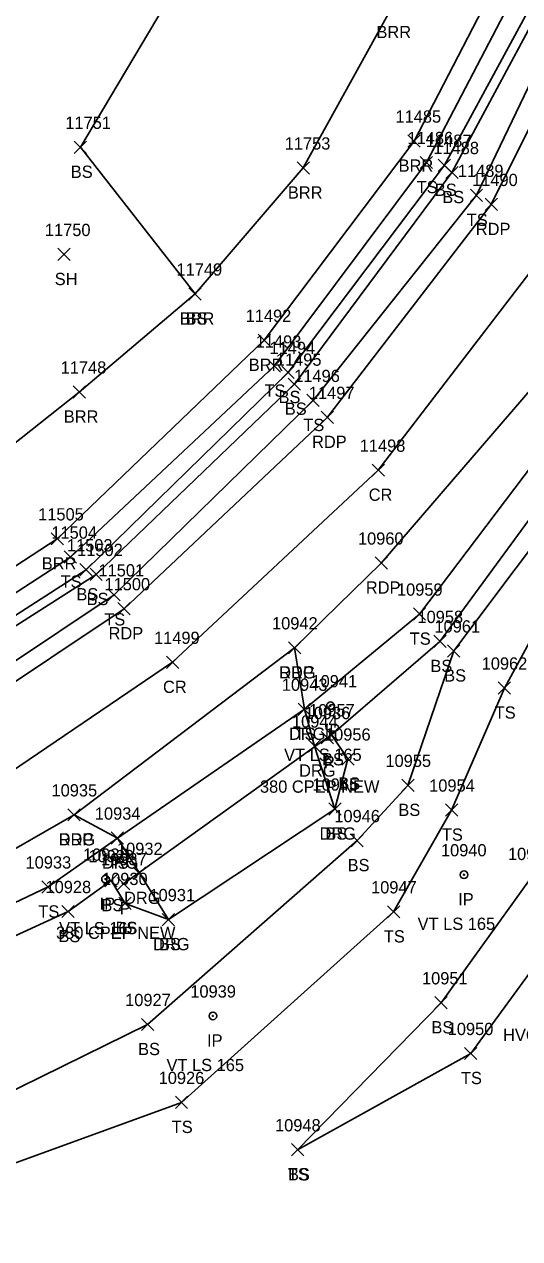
# Model space of a CAD drawing. Extents: x 1482574 to 1485769, y 580696 to 595649.
# Drawn here: x 1483303.5 to 1483384.2, y 582915.4 to 583113.5 of the extents above; entities that cross this region are included whole.
import ezdxf

# ---------------------------------------------------------------- set-up
doc = ezdxf.new("R2010")
doc.units = 0
for name, color, linetype in [('C_A', 7, 'Continuous'), ('D_A', 7, 'Continuous'), ('D_C', 7, 'Continuous'), ('D_I', 7, 'Continuous'), ('D_TIC', 7, 'Continuous'), ('DCP', 7, 'Continuous'), ('L_A', 7, 'Continuous'), ('L_I', 7, 'Continuous'), ('L_TIC', 7, 'Continuous'), ('LABL', 7, 'Continuous'), ('LELB', 7, 'Continuous'), ('M_A', 7, 'Continuous'), ('M_C', 7, 'Continuous'), ('M_I', 7, 'Continuous'), ('MPIR', 7, 'Continuous'), ('P_A', 7, 'Continuous'), ('P_I', 7, 'Continuous'), ('P_TIC', 7, 'Continuous'), ('PET', 7, 'Continuous'), ('PRC', 7, 'Continuous'), ('R_A', 7, 'Continuous'), ('R_I', 7, 'Continuous'), ('R_TIC', 7, 'Continuous'), ('RDG', 7, 'Continuous')]:
    doc.layers.add(name, color=color, linetype=linetype)

msp = doc.modelspace()

# ---------------------------------------------------------------- linework, layer by layer
at = {"layer": 'D_TIC'}
for points in [[(1483351.88, 582996.14), (1483353.88, 582998.14)], [(1483353.88, 582996.14), (1483351.88, 582998.14)], [(1483318.65, 582972.3), (1483320.65, 582974.3)], [(1483320.65, 582972.3), (1483318.65, 582974.3)]]:
    msp.add_lwpolyline(points, dxfattribs=at)
at = {"layer": 'DCP'}
msp.add_lwpolyline([(1483352.88, 582997.14), (1483319.65, 582973.3)], dxfattribs=at)
at = {"layer": 'L_TIC'}
for points in [[(1483311.61, 583092.44), (1483313.61, 583094.44)], [(1483313.61, 583092.44), (1483311.61, 583094.44)], [(1483365.99, 583093.45), (1483367.99, 583095.45)], [(1483367.99, 583093.45), (1483365.99, 583095.45)], [(1483368.01, 583089.95), (1483370.01, 583091.95)], [(1483370.01, 583089.95), (1483368.01, 583091.95)], [(1483347.94, 583089.06), (1483349.94, 583091.06)], [(1483349.94, 583089.06), (1483347.94, 583091.06)], [(1483370.94, 583089.5), (1483372.94, 583091.5)], [(1483372.94, 583089.5), (1483370.94, 583091.5)], [(1483372.16, 583088.32), (1483374.16, 583090.32)], [(1483374.16, 583088.32), (1483372.16, 583090.32)], [(1483376.17, 583084.6), (1483378.17, 583086.6)], [(1483378.17, 583084.6), (1483376.17, 583086.6)], [(1483308.94, 583074.95), (1483310.94, 583076.95)], [(1483310.94, 583074.95), (1483308.94, 583076.95)], [(1483330.31, 583068.5), (1483332.31, 583070.5)], [(1483332.31, 583068.5), (1483330.31, 583070.5)], [(1483330.31, 583068.5), (1483332.31, 583070.5)], [(1483332.31, 583068.5), (1483330.31, 583070.5)], [(1483341.58, 583060.95), (1483343.58, 583062.95)], [(1483343.58, 583060.95), (1483341.58, 583062.95)], [(1483343.21, 583056.74), (1483345.21, 583058.74)], [(1483345.21, 583056.74), (1483343.21, 583058.74)], [(1483345.47, 583055.7), (1483347.47, 583057.7)], [(1483347.47, 583055.7), (1483345.47, 583057.7)], [(1483311.43, 583052.51), (1483313.43, 583054.51)], [(1483313.43, 583052.51), (1483311.43, 583054.51)], [(1483346.49, 583053.79), (1483348.49, 583055.79)], [(1483348.49, 583053.79), (1483346.49, 583055.79)], [(1483349.54, 583051.14), (1483351.54, 583053.14)], [(1483351.54, 583051.14), (1483349.54, 583053.14)], [(1483307.84, 583028.56), (1483309.84, 583030.56)], [(1483309.84, 583028.56), (1483307.84, 583030.56)], [(1483309.98, 583025.58), (1483311.98, 583027.58)], [(1483311.98, 583025.58), (1483309.98, 583027.58)], [(1483312.53, 583023.51), (1483314.53, 583025.51)], [(1483314.53, 583023.51), (1483312.53, 583025.51)], [(1483314.19, 583022.75), (1483316.19, 583024.75)], [(1483316.19, 583022.75), (1483314.19, 583024.75)], [(1483317.1, 583019.42), (1483319.1, 583021.42)], [(1483319.1, 583019.42), (1483317.1, 583021.42)], [(1483366.88, 583016.28), (1483368.88, 583018.28)], [(1483368.88, 583016.28), (1483366.88, 583018.28)], [(1483370.22, 583011.82), (1483372.22, 583013.82)], [(1483372.22, 583011.82), (1483370.22, 583013.82)], [(1483372.47, 583010.27), (1483374.47, 583012.27)], [(1483374.47, 583010.27), (1483372.47, 583012.27)], [(1483380.73, 583004.22), (1483382.73, 583006.22)], [(1483382.73, 583004.22), (1483380.73, 583006.22)], [(1483348.12, 583000.76), (1483350.12, 583002.76)], [(1483350.12, 583000.76), (1483348.12, 583002.76)], [(1483352.55, 582996.6), (1483354.55, 582998.6)], [(1483354.55, 582996.6), (1483352.55, 582998.6)], [(1483355.21, 582992.64), (1483357.21, 582994.64)], [(1483357.21, 582992.64), (1483355.21, 582994.64)], [(1483365, 582988.34), (1483367, 582990.34)], [(1483367, 582988.34), (1483365, 582990.34)], [(1483353.11, 582984.48), (1483355.11, 582986.48)], [(1483355.11, 582984.48), (1483353.11, 582986.48)], [(1483372.12, 582984.31), (1483374.12, 582986.31)], [(1483374.12, 582984.31), (1483372.12, 582986.31)], [(1483317.64, 582979.74), (1483319.64, 582981.74)], [(1483319.64, 582979.74), (1483317.64, 582981.74)], [(1483356.73, 582979.33), (1483358.73, 582981.33)], [(1483358.73, 582979.33), (1483356.73, 582981.33)], [(1483306.35, 582971.77), (1483308.35, 582973.77)], [(1483308.35, 582971.77), (1483306.35, 582973.77)], [(1483316.61, 582972.8), (1483318.61, 582974.8)], [(1483318.61, 582972.8), (1483316.61, 582974.8)], [(1483318.9, 582969.08), (1483320.9, 582971.08)], [(1483320.9, 582969.08), (1483318.9, 582971.08)], [(1483309.6, 582967.76), (1483311.6, 582969.76)], [(1483311.6, 582967.76), (1483309.6, 582969.76)], [(1483362.66, 582967.71), (1483364.66, 582969.71)], [(1483364.66, 582967.71), (1483362.66, 582969.71)], [(1483325.97, 582966.44), (1483327.97, 582968.44)], [(1483327.97, 582966.44), (1483325.97, 582968.44)], [(1483370.39, 582952.87), (1483372.39, 582954.87)], [(1483372.39, 582952.87), (1483370.39, 582954.87)], [(1483322.58, 582949.33), (1483324.58, 582951.33)], [(1483324.58, 582949.33), (1483322.58, 582951.33)], [(1483375.23, 582944.6), (1483377.23, 582946.6)], [(1483377.23, 582944.6), (1483375.23, 582946.6)], [(1483328.09, 582936.62), (1483330.09, 582938.62)], [(1483330.09, 582936.62), (1483328.09, 582938.62)], [(1483347.01, 582928.89), (1483349.01, 582930.89)], [(1483349.01, 582928.89), (1483347.01, 582930.89)], [(1483347.01, 582928.89), (1483349.01, 582930.89)], [(1483349.01, 582928.89), (1483347.01, 582930.89)]]:
    msp.add_lwpolyline(points, dxfattribs=at)
at = {"layer": 'LABL'}
for points in [[(1483286.89, 583033.23), (1483312.43, 583053.51), (1483331.31, 583069.5), (1483348.94, 583090.06), (1483363.38, 583116.24), (1483372.87, 583131.73), (1483384.83, 583164.09), (1483388.91, 583202.91), (1483394.41, 583237.73), (1483411.68, 583284.05), (1483411.38, 583315.1), (1483403, 583365.27), (1483405.91, 583388.16), (1483405.3, 583427.9), (1483411.72, 583447.88), (1483417.13, 583481.01), (1483419.97, 583501.8), (1483428.5, 583532.41)], [(1483423.73, 583256.16), (1483411.14, 583203.13), (1483399.24, 583159.21), (1483382.94, 583125.29), (1483366.99, 583094.45), (1483342.58, 583061.95), (1483308.84, 583029.56), (1483275.7, 583007.91)]]:
    msp.add_lwpolyline(points, dxfattribs=at)
at = {"layer": 'LELB'}
for points in [[(1483494.4, 583510.2), (1483491.63, 583510.86), (1483488.88, 583511.42), (1483479.45, 583472.73), (1483467.17, 583432.03), (1483463.06, 583424.48), (1483454.02, 583407.59), (1483447.06, 583394.35), (1483445.18, 583347.64), (1483442.81, 583316.37), (1483432.43, 583276.15), (1483427.82, 583254.86), (1483413.8, 583202.43), (1483401.7, 583159.49), (1483386.13, 583123.78), (1483369.01, 583090.95), (1483344.21, 583057.74), (1483310.98, 583026.58), (1483277.27, 583004.67)], [(1483491.59, 583509.4), (1483491.75, 583507.37), (1483482.87, 583472.51), (1483473.61, 583429.59), (1483472.72, 583420.64), (1483470.14, 583420.48), (1483460.77, 583406.33), (1483457.43, 583392.65), (1483460.56, 583385.82), (1483451.35, 583346.13), (1483445.62, 583315.23), (1483436.08, 583275.18), (1483431.76, 583253.67), (1483418.65, 583202.96), (1483404.9, 583157.02), (1483390.63, 583121.95), (1483373.16, 583089.32), (1483347.49, 583054.79), (1483315.19, 583023.75), (1483278.75, 583000.44)], [(1483469.33, 583421.95), (1483466.35, 583421.95), (1483456.79, 583407.14), (1483450.28, 583393.9), (1483447.78, 583346.95), (1483444.63, 583315.66), (1483433.7, 583275.62), (1483429.65, 583254.01), (1483417.18, 583202.74), (1483403.07, 583158.15), (1483389.35, 583122.63), (1483371.94, 583090.5), (1483346.47, 583056.7), (1483313.53, 583024.51), (1483278.17, 583001.73), (1483245.32, 582985.17), (1483207.66, 582972.69), (1483164.69, 582967.06), (1483133.76, 582965.88), (1483105.08, 582968.25), (1483066.28, 582972.49), (1483053.52, 582979.26), (1483044.91, 582987.03)], [(1483464.8, 583381.18), (1483455.44, 583346.11), (1483449.41, 583314.03), (1483439.83, 583274.39), (1483434.83, 583252.57), (1483422.19, 583203.05), (1483407.94, 583155.37), (1483393.98, 583120.7), (1483377.17, 583085.6), (1483350.54, 583052.14), (1483318.1, 583020.42), (1483281.81, 582996.17), (1483247.47, 582979.74), (1483208.71, 582967.14), (1483165.31, 582960.27), (1483134.3, 582957.42), (1483103.12, 582958.39), (1483063.43, 582961.65), (1483033.11, 582963.39), (1482992.61, 582964.71)], [(1483331.31, 583069.5), (1483312.61, 583093.44), (1483331.2, 583124.78), (1483308.26, 583150.34), (1483274.8, 583161.58), (1483232.28, 583179.07), (1483247.59, 583214.27), (1483205.37, 583225.3), (1483178.45, 583242), (1483140.97, 583246.57)], [(1483039.41, 582934.08), (1483085.73, 582930.68), (1483121.3, 582925.42), (1483151.79, 582925.09), (1483174.26, 582929.72), (1483189.46, 582932.26), (1483207.39, 582934.55), (1483239.37, 582943.68), (1483276.13, 582957.92), (1483307.35, 582972.77), (1483318.64, 582980.74), (1483349.12, 583001.76), (1483367.88, 583017.28), (1483397.43, 583056.38), (1483403.59, 583067.21), (1483413.49, 583085.13)], [(1483278.6, 582954.06), (1483310.6, 582968.76), (1483317.61, 582973.8), (1483319.9, 582970.08), (1483326.97, 582967.44), (1483354.11, 582985.48), (1483356.21, 582993.64), (1483353.55, 582997.6), (1483371.22, 583012.82), (1483401.27, 583053.94), (1483408.49, 583066.41), (1483416.64, 583084.02), (1483417.76, 583083.23), (1483434.51, 583075.39), (1483447.61, 583063.69), (1483461.58, 583039.05), (1483469.83, 583013.54), (1483494.08, 582984.64), (1483514.52, 582966.99), (1483536.48, 582957.42), (1483581.37, 582948.32), (1483646.09, 582952.51)], [(1483207.14, 582929.7), (1483240.98, 582926.52), (1483288.85, 582933.24), (1483323.58, 582950.33), (1483357.73, 582980.33), (1483366, 582989.34), (1483373.47, 583011.27), (1483404.12, 583052.1), (1483411.31, 583065.59), (1483417.76, 583083.23)], [(1483194.49, 582916.29), (1483206.97, 582923.6), (1483240.26, 582917.38), (1483290.98, 582923.74), (1483329.09, 582937.62), (1483363.66, 582968.71), (1483373.12, 582985.31), (1483381.73, 583005.22), (1483406.34, 583050.53), (1483414.38, 583063.43), (1483419.99, 583079.54)], [(1483348.01, 582929.89), (1483376.23, 582945.6), (1483392.89, 582968.38), (1483403.47, 582997.44), (1483420.63, 583035.83), (1483423.07, 583058.28), (1483422.03, 583072.12), (1483431.62, 583067.98), (1483444.85, 583055.35), (1483433.41, 583036.33), (1483421.34, 583001.16), (1483411.74, 582955.95), (1483408.35, 582926.23), (1483408.74, 582891.82)], [(1483348.01, 582929.89), (1483371.39, 582953.87), (1483385.97, 582974.15), (1483395.55, 583000.07), (1483413.62, 583039.6), (1483414.38, 583063.43)]]:
    msp.add_lwpolyline(points, dxfattribs=at)
at = {"layer": 'MPIR'}
for centre, radius in [((1483353.38, 583002.33), 0.625), ((1483353.38, 583002.33), 0.0833), ((1483375.14, 582974.76), 0.625), ((1483316.71, 582974.04), 0.625), ((1483316.71, 582974.04), 0.0833), ((1483375.14, 582974.76), 0.0833), ((1483334.21, 582951.72), 0.625), ((1483334.21, 582951.72), 0.0833)]:
    msp.add_circle(centre, radius, dxfattribs=at)
at = {"layer": 'P_TIC'}
for points in [[(1483378.57, 583083.11), (1483380.57, 583085.11)], [(1483380.57, 583083.11), (1483378.57, 583085.11)], [(1483351.88, 583048.38), (1483353.88, 583050.38)], [(1483353.88, 583048.38), (1483351.88, 583050.38)], [(1483360.17, 583039.76), (1483362.17, 583041.76)], [(1483362.17, 583039.76), (1483360.17, 583041.76)], [(1483360.65, 583024.61), (1483362.65, 583026.61)], [(1483362.65, 583024.61), (1483360.65, 583026.61)], [(1483318.73, 583017.16), (1483320.73, 583019.16)], [(1483320.73, 583017.16), (1483318.73, 583019.16)], [(1483346.52, 583010.78), (1483348.52, 583012.78)], [(1483348.52, 583010.78), (1483346.52, 583012.78)], [(1483326.65, 583008.41), (1483328.65, 583010.41)], [(1483328.65, 583008.41), (1483326.65, 583010.41)], [(1483310.58, 582983.53), (1483312.58, 582985.53)], [(1483312.58, 582983.53), (1483310.58, 582985.53)]]:
    msp.add_lwpolyline(points, dxfattribs=at)
at = {"layer": 'PET'}
for points in [[(1483511.92, 583571.09), (1483496.28, 583508.73), (1483487.22, 583470.03), (1483474.79, 583419.59), (1483466.19, 583381.57), (1483457.71, 583345.65), (1483450.2, 583313.7), (1483440.82, 583274.3), (1483435.83, 583252.18), (1483423.1, 583202.8), (1483409.25, 583154.54), (1483397.16, 583119.52), (1483379.57, 583084.11), (1483352.88, 583049.38), (1483319.73, 583018.16), (1483283.7, 582994.02), (1483248.61, 582977.24), (1483209.52, 582964.18), (1483165.99, 582956.07), (1483134.36, 582954.23), (1483102.75, 582955.66), (1483067.48, 582958.18), (1483032.8, 582960.58), (1482992.37, 582962.35)], [(1483273.74, 582962.79), (1483311.58, 582984.53), (1483347.52, 583011.78), (1483361.65, 583025.61), (1483391.28, 583060.08), (1483405.01, 583082.59), (1483417.18, 583108.38), (1483428.84, 583140.42), (1483442.12, 583183.96), (1483456.03, 583237.8), (1483469.06, 583293.98), (1483481.7, 583346.34), (1483492.55, 583392.93), (1483501.55, 583432.11), (1483512.98, 583480.3), (1483522.95, 583522.76), (1483530.96, 583555.22), (1483538.41, 583561.93)]]:
    msp.add_lwpolyline(points, dxfattribs=at)
at = {"layer": 'PRC'}
msp.add_lwpolyline([(1483522.82, 583568.08), (1483514.01, 583531.91), (1483507, 583502.14), (1483494.18, 583448.16), (1483483.86, 583404.31), (1483476.15, 583371.83), (1483469.12, 583341.9), (1483461.79, 583311.09), (1483452.64, 583272.5), (1483447.07, 583249.26), (1483434.31, 583199.7), (1483420.43, 583150.9), (1483407.88, 583114.59), (1483388.93, 583076.96), (1483361.17, 583040.76), (1483327.65, 583009.41), (1483290.99, 582984.57)], dxfattribs=at)
at = {"layer": 'R_TIC'}
for points in [[(1483346.52, 583010.78), (1483348.52, 583012.78)], [(1483348.52, 583010.78), (1483346.52, 583012.78)], [(1483348.12, 583000.76), (1483350.12, 583002.76)], [(1483350.12, 583000.76), (1483348.12, 583002.76)], [(1483349.77, 582994.76), (1483351.77, 582996.76)], [(1483351.77, 582994.76), (1483349.77, 582996.76)], [(1483310.58, 582983.53), (1483312.58, 582985.53)], [(1483312.58, 582983.53), (1483310.58, 582985.53)], [(1483353.11, 582984.48), (1483355.11, 582986.48)], [(1483355.11, 582984.48), (1483353.11, 582986.48)], [(1483317.64, 582979.74), (1483319.64, 582981.74)], [(1483319.64, 582979.74), (1483317.64, 582981.74)], [(1483321.24, 582973.99), (1483323.24, 582975.99)], [(1483323.24, 582973.99), (1483321.24, 582975.99)], [(1483325.97, 582966.44), (1483327.97, 582968.44)], [(1483327.97, 582966.44), (1483325.97, 582968.44)]]:
    msp.add_lwpolyline(points, dxfattribs=at)
at = {"layer": 'RDG'}
for points in [[(1483347.52, 583011.78), (1483349.12, 583001.76), (1483350.77, 582995.76), (1483354.11, 582985.48)], [(1483326.97, 582967.44), (1483322.24, 582974.99), (1483318.64, 582980.74), (1483311.58, 582984.53)]]:
    msp.add_lwpolyline(points, dxfattribs=at)

# ---------------------------------------------------------------- texts
at = {"layer": 'C_A'}
msp.add_text('HVCTRL', height=2, dxfattribs=at).set_placement((1483381.51, 582947.62))
at = {"layer": 'D_A'}
for p in [(1483352.26, 582992.14), (1483319.03, 582968.3)]:
    msp.add_text('P', height=2, dxfattribs=at).set_placement(p)
at = {"layer": 'D_C'}
for p in [(1483341.88, 582988.14), (1483308.64, 582964.3)]:
    msp.add_text('380 CPEP NEW', height=2, dxfattribs=at).set_placement(p)
at = {"layer": 'D_I'}
for s, p in [('10936', (1483349.16, 583000.14)), ('10937', (1483315.98, 582976.3))]:
    msp.add_text(s, height=2, dxfattribs=at).set_placement(p)
at = {"layer": 'L_A'}
for s, p in [('BRR', (1483360.87, 583111.24)), ('BS', (1483311.05, 583088.44)), ('BRR', (1483364.48, 583089.45)), ('TS', (1483367.42, 583085.95)), ('BRR', (1483346.43, 583085.06)), ('BS', (1483370.38, 583085.5)), ('BS', (1483371.6, 583084.32)), ('TS', (1483375.58, 583080.6)), ('SH', (1483308.43, 583070.95)), ('BRR', (1483328.8, 583064.5)), ('BS', (1483329.75, 583064.5)), ('BRR', (1483340.06, 583056.95)), ('TS', (1483342.62, 583052.74)), ('BS', (1483344.91, 583051.7)), ('BRR', (1483309.91, 583048.51)), ('BS', (1483345.93, 583049.79)), ('TS', (1483348.95, 583047.14)), ('BRR', (1483306.32, 583024.56)), ('TS', (1483309.39, 583021.58)), ('BS', (1483311.97, 583019.51)), ('BS', (1483313.63, 583018.75)), ('TS', (1483316.51, 583015.42)), ('TS', (1483366.29, 583012.28)), ('BS', (1483369.66, 583007.82)), ('BS', (1483371.91, 583006.27)), ('TS', (1483380.14, 583000.22)), ('TS', (1483347.53, 582996.76)), ('BS', (1483351.99, 582992.6)), ('BS', (1483354.65, 582988.64)), ('BS', (1483364.44, 582984.34)), ('BS', (1483352.55, 582980.48)), ('TS', (1483371.53, 582980.31)), ('TS', (1483317.05, 582975.74)), ('BS', (1483356.17, 582975.33)), ('TS', (1483305.76, 582967.77)), ('BS', (1483316.05, 582968.8)), ('BS', (1483318.34, 582965.08)), ('BS', (1483309.04, 582963.76)), ('TS', (1483362.07, 582963.71)), ('BS', (1483325.42, 582962.44)), ('BS', (1483369.83, 582948.87)), ('BS', (1483322.02, 582945.33)), ('TS', (1483374.64, 582940.6)), ('TS', (1483327.5, 582932.62)), ('TS', (1483346.42, 582924.89)), ('BS', (1483346.45, 582924.89))]:
    msp.add_text(s, height=2, dxfattribs=at).set_placement(p)
at = {"layer": 'L_I'}
for s, p in [('11751', (1483310.16, 583096.44)), ('11485', (1483363.97, 583097.45)), ('11486', (1483365.93, 583093.95)), ('11753', (1483345.92, 583093.06)), ('11487', (1483368.92, 583093.5)), ('11488', (1483370.14, 583092.32)), ('11489', (1483374.14, 583088.6)), ('11750', (1483306.83, 583078.95)), ('11749', (1483328.28, 583072.5)), ('11749', (1483328.28, 583072.5)), ('11492', (1483339.55, 583064.95)), ('11493', (1483341.19, 583060.74)), ('11494', (1483343.44, 583059.7)), ('11748', (1483309.4, 583056.51)), ('11495', (1483344.47, 583057.79)), ('11496', (1483347.46, 583055.14)), ('11505', (1483305.73, 583032.56)), ('11504', (1483307.88, 583029.58)), ('11503', (1483310.42, 583027.51)), ('11502', (1483312.09, 583026.75)), ('11501', (1483315.56, 583023.42)), ('10959', (1483364.21, 583020.28)), ('10958', (1483367.55, 583015.82)), ('10961', (1483370.32, 583014.27)), ('10962', (1483378.02, 583008.22)), ('10943', (1483345.45, 583004.76)), ('10957', (1483349.88, 583000.6)), ('10956', (1483352.48, 582996.64)), ('10955', (1483362.33, 582992.34)), ('10945', (1483350.44, 582988.48)), ('10954', (1483369.46, 582988.31)), ('10934', (1483314.97, 582983.74)), ('10946', (1483354, 582983.33)), ('10952', (1483382.3, 582977.15)), ('10933', (1483303.68, 582975.77)), ('10929', (1483313.93, 582976.8)), ('10930', (1483316.14, 582973.08)), ('10928', (1483306.93, 582971.76)), ('10947', (1483359.99, 582971.71)), ('10931', (1483323.87, 582970.44)), ('10951', (1483368.29, 582956.87)), ('10927', (1483319.91, 582953.33)), ('10950', (1483372.48, 582948.6)), ('10926', (1483325.37, 582940.62)), ('10948', (1483344.34, 582932.89)), ('10948', (1483344.34, 582932.89))]:
    msp.add_text(s, height=2, dxfattribs=at).set_placement(p)
at = {"layer": 'M_A'}
for p in [(1483352.43, 582997.33), (1483315.75, 582969.04), (1483374.19, 582969.76), (1483333.26, 582946.72)]:
    msp.add_text('IP', height=2, dxfattribs=at).set_placement(p)
at = {"layer": 'M_C'}
for p in [(1483345.82, 582993.33), (1483309.15, 582965.04), (1483367.58, 582965.76), (1483326.65, 582942.72)]:
    msp.add_text('VT LS 165', height=2, dxfattribs=at).set_placement(p)
at = {"layer": 'M_I'}
for s, p in [('10941', (1483350.28, 583005.33)), ('10938', (1483313.04, 582977.04)), ('10940', (1483371.38, 582977.76)), ('10939', (1483330.53, 582954.72))]:
    msp.add_text(s, height=2, dxfattribs=at).set_placement(p)
at = {"layer": 'P_A'}
for s, p in [('RDP', (1483377.06, 583079.11)), ('RDP', (1483350.37, 583044.38)), ('CR', (1483359.6, 583035.76)), ('RDP', (1483359.14, 583020.61)), ('RDP', (1483317.21, 583013.16)), ('RDP', (1483345.01, 583006.78)), ('CR', (1483326.08, 583004.41)), ('RDP', (1483309.07, 582979.53))]:
    msp.add_text(s, height=2, dxfattribs=at).set_placement(p)
at = {"layer": 'P_I'}
for s, p in [('11490', (1483376.46, 583087.11)), ('11497', (1483349.85, 583052.38)), ('11498', (1483358.14, 583043.76)), ('10960', (1483357.85, 583028.61)), ('11500', (1483316.54, 583021.16)), ('10942', (1483343.85, 583014.78)), ('11499', (1483324.62, 583012.41)), ('10935', (1483307.91, 582987.53))]:
    msp.add_text(s, height=2, dxfattribs=at).set_placement(p)
at = {"layer": 'R_A'}
for p in [(1483345.01, 583006.78), (1483346.61, 582996.76), (1483348.26, 582990.76), (1483309.07, 582979.53), (1483351.6, 582980.48), (1483316.13, 582975.74), (1483319.73, 582969.99), (1483324.46, 582962.44)]:
    msp.add_text('DRG', height=2, dxfattribs=at).set_placement(p)
at = {"layer": 'R_I'}
for s, p in [('10942', (1483343.85, 583014.78)), ('10943', (1483345.45, 583004.76)), ('10944', (1483347.1, 582998.76)), ('10935', (1483307.91, 582987.53)), ('10945', (1483350.44, 582988.48)), ('10934', (1483314.97, 582983.74)), ('10932', (1483318.58, 582977.99)), ('10931', (1483323.87, 582970.44))]:
    msp.add_text(s, height=2, dxfattribs=at).set_placement(p)

doc.saveas('drawing.dxf')
